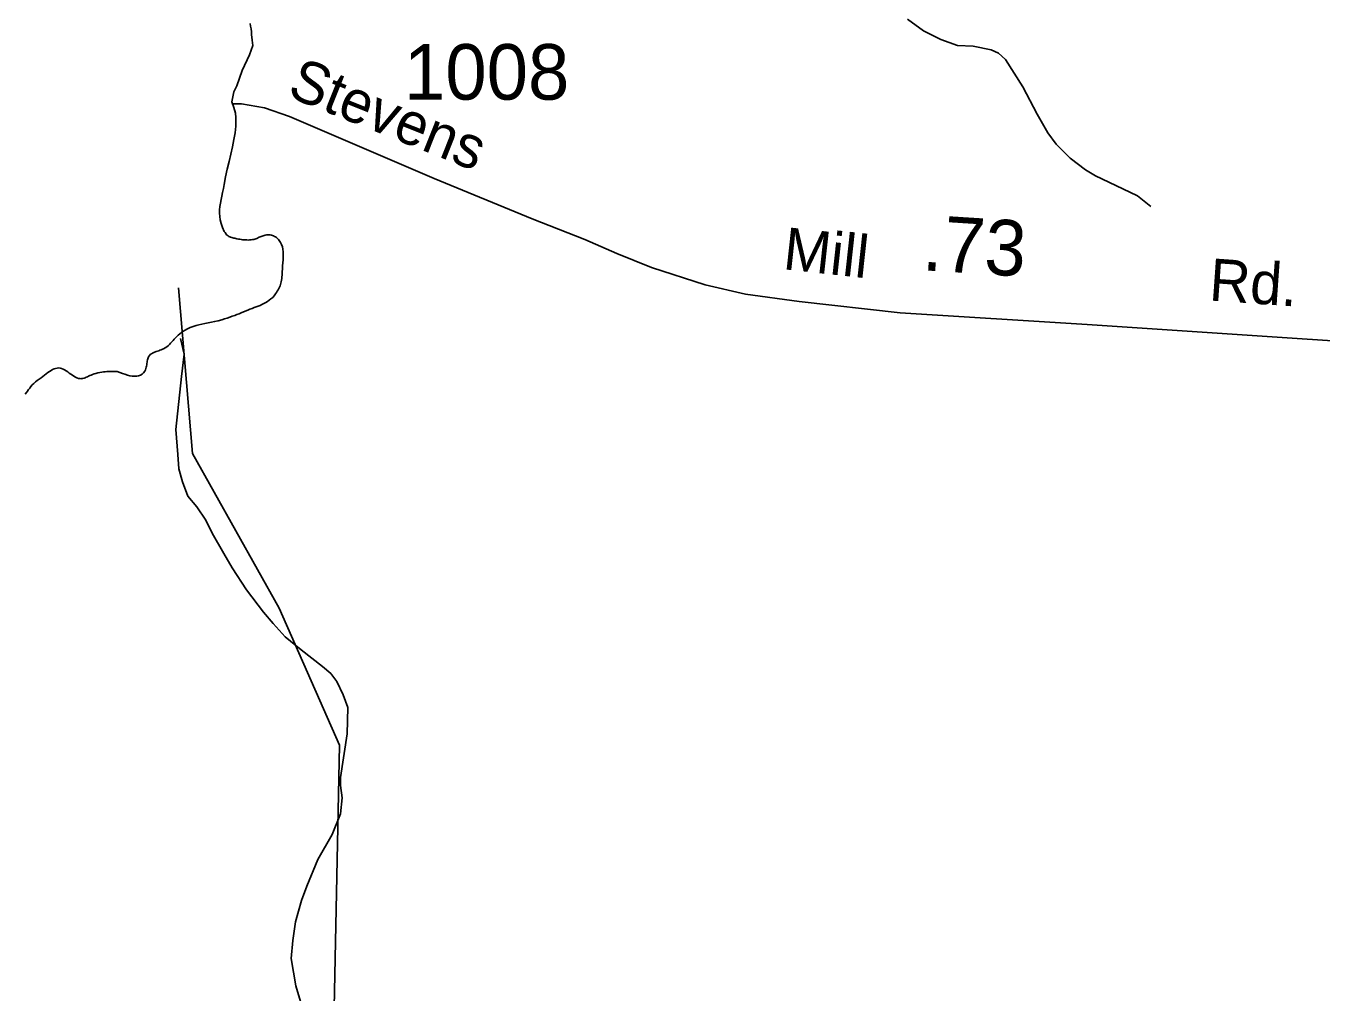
# Model space of a CAD drawing. Extents: x 2206922 to 2357709, y 510027 to 673830.
# Drawn here: x 2233370 to 2236284, y 575657 to 577830 of the extents above; entities that cross this region are included whole.
import ezdxf

# ---------------------------------------------------------------- set-up
doc = ezdxf.new("R2010")
doc.units = 0
for name, color, linetype in [('Exist Boundary Political CountyLine', 7, 'Continuous'), ('Exist Hydrographic Creek Single Shore', 7, 'Continuous'), ('Exist Hydrographic Misc Water Feature', 7, 'Continuous'), ('Exist Road Secondary Mileage Hundredths English Label', 7, 'Continuous'), ('Exist Road Secondary Type 51 Attributed', 7, 'Continuous'), ('Exist Road Secondary Type 51 Label', 7, 'Continuous'), ('Exist Road Secondary Type 51 Number Label', 7, 'Continuous')]:
    doc.layers.add(name, color=color, linetype=linetype)

msp = doc.modelspace()

# ---------------------------------------------------------------- linework, layer by layer
at = {"layer": 'Exist Boundary Political CountyLine'}
for points in [[(2233874.9, 577835.4), (2233875.9, 577829.4), (2233876.8, 577823.2), (2233877.6, 577817.1), (2233878, 577810.9), (2233879.4, 577798.4), (2233880.7, 577785.8), (2233873.3, 577765), (2233856.6, 577730.2), (2233844.6, 577695.4), (2233838.5, 577681.8), (2233833.3, 577659.6), (2233838.4, 577646.9), (2233841.7, 577633.5), (2233842.5, 577624.3), (2233842.9, 577619.5), (2233842.7, 577605), (2233841.1, 577589.9), (2233838.4, 577574.3), (2233835.3, 577558.3), (2233831.2, 577541.9), (2233827.3, 577525.1), (2233823, 577508.1), (2233819.6, 577490.8), (2233816.3, 577473.3), (2233814.8, 577464.1), (2233813, 577455.6), (2233811.1, 577447.3), (2233809.7, 577439.4), (2233808.3, 577431.7), (2233807, 577424.3), (2233806.2, 577416.8), (2233806, 577409.2), (2233806.4, 577401.5), (2233807.7, 577393.6), (2233809.7, 577385.4), (2233812.8, 577376.7), (2233816.7, 577367.6), (2233818.3, 577365.1), (2233819.8, 577362.9), (2233821.2, 577361), (2233823, 577359.4), (2233825.1, 577357.9), (2233826.9, 577356.7), (2233829, 577355.8), (2233831, 577354.9), (2233833.3, 577354.1), (2233835.6, 577353.5), (2233837.8, 577353), (2233840.1, 577352.4), (2233842.3, 577352), (2233845.2, 577351.4), (2233848.5, 577350.8), (2233851.5, 577350.2), (2233854.8, 577349.8), (2233857.7, 577349.3), (2233861, 577349), (2233864.1, 577348.7), (2233867.3, 577348.6), (2233870.2, 577348.5), (2233873.5, 577348.7), (2233876.8, 577349), (2233880, 577349.4), (2233883.3, 577350), (2233885.6, 577350.5), (2233887.8, 577351.3), (2233889.7, 577352.1), (2233891.7, 577353), (2233893.8, 577353.9), (2233895.4, 577354.8), (2233899.5, 577356.7), (2233901.6, 577357.5)], [(2233901.6, 577357.5), (2233903.8, 577358.3), (2233906.1, 577359), (2233908.8, 577359.6), (2233911.4, 577360), (2233914.5, 577360.2), (2233917.2, 577360.2), (2233920, 577359.9), (2233922.7, 577359.4), (2233925.2, 577358.7), (2233927.4, 577357.8), (2233929.7, 577356.7), (2233931.7, 577355.5), (2233933.8, 577354.1), (2233935.4, 577352.6), (2233937.3, 577351), (2233938.7, 577349.4), (2233940.3, 577347.6), (2233943.2, 577343.1), (2233945.5, 577338.2), (2233947.3, 577333.1), (2233948.5, 577327.8), (2233948.9, 577322.2), (2233949.1, 577316.3), (2233949.1, 577310.2), (2233948.9, 577303.9), (2233948.5, 577297.4), (2233947.9, 577290.8), (2233947.5, 577283.9), (2233947.1, 577276.8), (2233946.7, 577269.6), (2233946.5, 577265.5), (2233946.3, 577261.8), (2233945.7, 577258.1), (2233945, 577254.7), (2233944.2, 577251.4), (2233943.2, 577248.3), (2233942.2, 577245.2), (2233940.9, 577242.3), (2233939.5, 577239.2), (2233937.7, 577236.3), (2233936, 577233.3), (2233934, 577230.3), (2233931.9, 577227.2), (2233928.8, 577223), (2233925.6, 577219.3), (2233921.7, 577215.9), (2233918, 577213), (2233914.1, 577210.2), (2233910, 577207.7), (2233905.7, 577205.5), (2233901.2, 577203.4), (2233897.1, 577201.5), (2233892.6, 577199.7), (2233888.2, 577198), (2233883.7, 577196.4), (2233879.4, 577194.8), (2233874.5, 577192.8), (2233869.6, 577190.8), (2233860, 577186.8), (2233855, 577184.8), (2233850.3, 577182.8), (2233845.2, 577180.8), (2233840.1, 577178.8), (2233834.7, 577176.9), (2233829.2, 577174.9), (2233823.5, 577172.9), (2233817.5, 577171.1), (2233811.1, 577169.2), (2233802.9, 577167), (2233795, 577165.2), (2233787.6, 577163.6), (2233780.2, 577162.2), (2233773.2, 577160.9), (2233766.4, 577159.5), (2233759.7, 577158), (2233753.3, 577156.3), (2233746.8, 577154.2), (2233740.2, 577151.6), (2233733.8, 577148.6), (2233727.1, 577144.8), (2233720.3, 577140.4), (2233716.4, 577137.5), (2233712.9, 577134.6), (2233710.1, 577131.5), (2233707, 577128.5), (2233703.9, 577125.4), (2233701.4, 577122.3), (2233698.8, 577119.2), (2233695.9, 577116.3), (2233693.2, 577113.4), (2233690.2, 577110.7), (2233687.3, 577108.3), (2233683.8, 577106), (2233680.3, 577103.9), (2233677.7, 577102.7), (2233675, 577101.6), (2233671.9, 577100.6), (2233669.3, 577099.6), (2233666.2, 577098.6)], [(2233666.2, 577098.6), (2233663.5, 577097.6), (2233658, 577095.5), (2233655.5, 577094.2), (2233653.1, 577092.9), (2233651, 577091.5), (2233649, 577089.8), (2233647.5, 577087.9), (2233646.3, 577085.9), (2233645.3, 577083.8), (2233644.4, 577081.4), (2233644, 577078.9), (2233643.4, 577076.2), (2233643.2, 577073.6), (2233642.8, 577070.8), (2233642.2, 577067.9), (2233641.8, 577065.1), (2233641.2, 577062.2), (2233640.5, 577059.4), (2233639.3, 577056.7), (2233638.1, 577053.9), (2233635, 577049.7), (2233631.7, 577046.6), (2233628, 577044.3), (2233623.9, 577042.8), (2233619.4, 577042), (2233614.7, 577042), (2233609.6, 577042.5), (2233604.3, 577043.4), (2233598.9, 577044.8), (2233593.2, 577046.5), (2233587.4, 577048.4), (2233581.7, 577050.6), (2233576, 577052.8), (2233572.7, 577052.9), (2233569.8, 577053), (2233566.5, 577053.1), (2233559.8, 577053.1), (2233556.3, 577053), (2233552.8, 577052.8), (2233549.1, 577052.4), (2233545, 577051.9), (2233541.1, 577051.3), (2233536.8, 577050.6), (2233532.3, 577049.6), (2233527.6, 577048.4), (2233523.7, 577047.3), (2233520.6, 577046.1), (2233517.3, 577044.9), (2233514.2, 577043.6), (2233511.6, 577042.3), (2233508.7, 577041.1), (2233506.2, 577039.9), (2233503.8, 577038.9), (2233501.3, 577038), (2233498.6, 577037.3), (2233496.6, 577036.8), (2233494.3, 577036.6), (2233491.7, 577036.8), (2233488.6, 577037.4), (2233485.3, 577038.6), (2233481.8, 577040.2), (2233478.6, 577042.2), (2233475.1, 577044.4), (2233471.6, 577046.8), (2233468.1, 577049.3), (2233464.4, 577051.7), (2233460.9, 577054.1), (2233457.4, 577056.2), (2233454.2, 577058), (2233450.7, 577059.4), (2233447.6, 577060.4), (2233443.9, 577060.8), (2233440.8, 577060.6), (2233437.3, 577059.9), (2233434.1, 577058.8), (2233430.6, 577057.2), (2233427.1, 577055.3), (2233423.6, 577053), (2233419.9, 577050.4), (2233416.2, 577047.7), (2233412.5, 577044.9), (2233408.4, 577041.9), (2233404.5, 577038.9), (2233400.2, 577035.9), (2233395.7, 577032.7), (2233391.8, 577029.3), (2233387.9, 577025.9), (2233384.8, 577022.5), (2233381.8, 577019.1), (2233378.9, 577015.5), (2233376.2, 577012.1), (2233373.8, 577008.7), (2233371.5, 577005.3), (2233369.1, 577002)]]:
    msp.add_lwpolyline(points, dxfattribs=at)
at = {"layer": 'Exist Hydrographic Creek Single Shore'}
msp.add_lwpolyline([(2232824.2, 571364), (2233030.1, 571658.3), (2233369.1, 571936.8), (2233468.1, 572079.1), (2233672.1, 572586.7), (2233854.2, 572789.6), (2234235.2, 573041.1), (2234383.2, 573284), (2234529.2, 573769.8), (2234751.1, 574027.6), (2234808.1, 574170.8), (2234808.1, 574272.5), (2234555.1, 574644.9), (2234545.2, 574819), (2234452.1, 575027.5), (2234106.2, 575513.3), (2234064.2, 575622.5), (2234076.1, 576212.6), (2233940.1, 576520.3), (2233745.1, 576868.7), (2233713.9, 577240.7)], dxfattribs=at)
at = {"layer": 'Exist Hydrographic Misc Water Feature'}
for points in [[(2235900.6, 577423.6), (2235870.7, 577447.6), (2235822.3, 577471.1), (2235776.2, 577492.6), (2235754.2, 577506.5), (2235719.8, 577532.4), (2235687.8, 577564), (2235669.5, 577589.8), (2235644.9, 577631.7), (2235612.7, 577693.3), (2235574.2, 577754.7), (2235558.2, 577768.8), (2235541.6, 577776.6), (2235501.6, 577784.3), (2235465.9, 577786), (2235428.2, 577799.8), (2235389.8, 577819.4), (2235353.3, 577845.2)], [(2233994.7, 575612.9), (2233977.9, 575671), (2233967.4, 575732.6), (2233971.1, 575772.6), (2233976.8, 575814.7), (2233990.4, 575862.9), (2234002.1, 575894.8), (2234027.3, 575955.1), (2234059.3, 576011.5), (2234078.3, 576057.7), (2234082.2, 576093.6), (2234077.9, 576121.4), (2234077.9, 576139.2), (2234093.1, 576237.6), (2234094.5, 576297.3), (2234084.3, 576325.3), (2234070.1, 576355.4), (2234056.2, 576373.3), (2234037.9, 576389.1), (2233989.3, 576426.8), (2233953.5, 576456.1), (2233927, 576486), (2233904.9, 576511.7), (2233866.9, 576561.6), (2233834.3, 576611.1), (2233815.9, 576643.1), (2233789.6, 576688.9), (2233775.3, 576718.6), (2233755.2, 576748.4), (2233734.9, 576772.1), (2233722.6, 576804.4), (2233714.2, 576834.1), (2233711.9, 576866.1), (2233707.6, 576922.2), (2233720.7, 577041.9), (2233726.7, 577092.1), (2233718.4, 577126.9)]]:
    msp.add_lwpolyline(points, dxfattribs=at)
at = {"layer": 'Exist Road Secondary Type 51 Attributed'}
msp.add_lwpolyline([(2237541.6, 577046.4), (2236759.3, 577092.1), (2235757.7, 577158.2), (2235337.3, 577184.9), (2235109.7, 577210.5), (2234988.8, 577227), (2234898.5, 577247.5), (2234777.6, 577286.5), (2234700.1, 577318.1), (2234627.8, 577349.4), (2234509.6, 577396.3), (2234288.9, 577486.6), (2233963.5, 577626.3), (2233907.5, 577645.5), (2233855.2, 577655), (2233835.1, 577655.1)], dxfattribs=at)

# ---------------------------------------------------------------- texts
at = {"layer": 'Exist Road Secondary Mileage Hundredths English Label'}
msp.add_text('.73', height=125, rotation=356.3695, dxfattribs=at).set_placement((2235384.8, 577280.7))
at = {"layer": 'Exist Road Secondary Type 51 Label'}
for s, rotation, p in [('Stevens', 338.2392, (2233955.1, 577672.9)), ('Mill', 353.7625, (2235071.3, 577283.1)), ('Rd.', 355.9833, (2236030.4, 577212.7))]:
    msp.add_text(s, height=95, rotation=rotation, dxfattribs=at).set_placement(p)
at = {"layer": 'Exist Road Secondary Type 51 Number Label'}
msp.add_text('1008', height=125, dxfattribs=at).set_placement((2234221, 577664.2))

doc.saveas('drawing.dxf')
